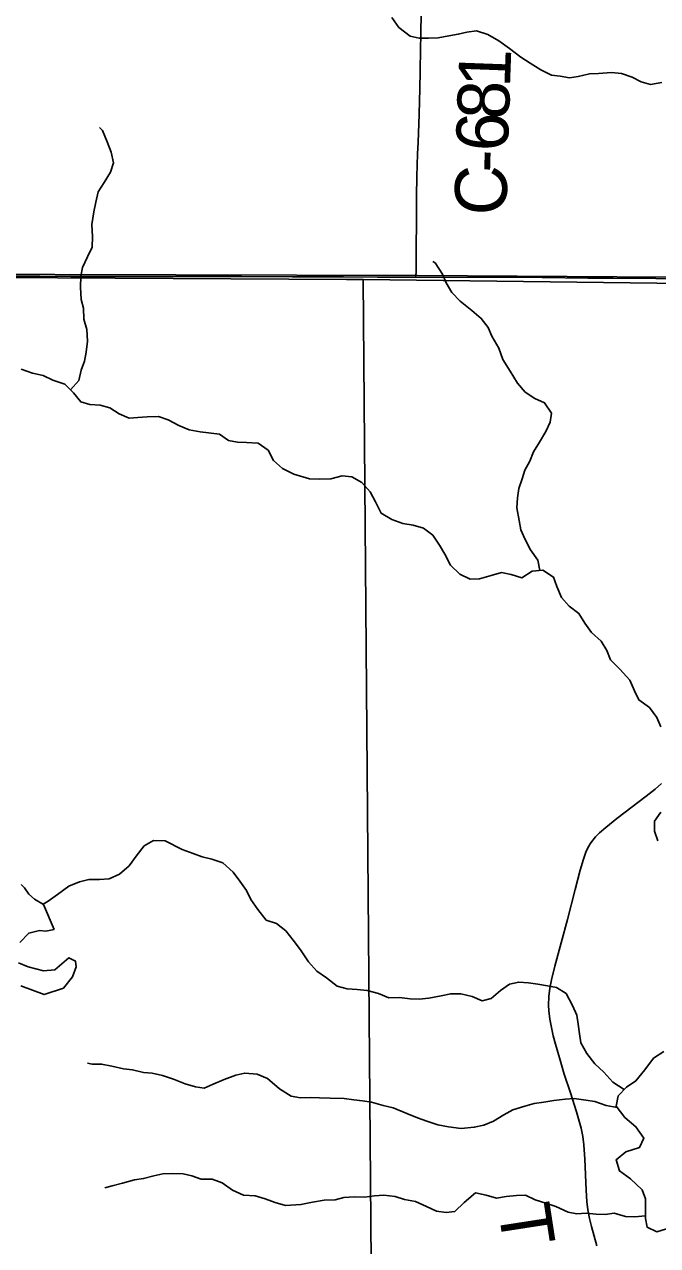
# Model space of a CAD drawing. Extents: x 1874609 to 2204689, y 815661 to 1281160.
# Drawn here: x 2031993 to 2035652, y 1084670 to 1091729 of the extents above; entities that cross this region are included whole.
import ezdxf

# ---------------------------------------------------------------- set-up
doc = ezdxf.new("R2010")
doc.units = 0
for name, color, linetype in [('GM_X_County_Road', 7, 'Continuous'), ('GM_X_County_Road_Text', 7, 'Continuous'), ('GM_X_Minor_Lake', 7, 'Continuous'), ('GM_X_Minor_River', 7, 'Continuous'), ('GM_X_Section', 7, 'Continuous'), ('GM_X_Township', 7, 'Continuous'), ('GM_X_Township_Road', 7, 'Continuous'), ('GM_X_Township_Road_Text', 7, 'Continuous')]:
    doc.layers.add(name, color=color, linetype=linetype)

msp = doc.modelspace()

# ---------------------------------------------------------------- linework, layer by layer
at = {"layer": 'GM_X_County_Road'}
for points in [[(2034256, 1090267.1), (2034256.4, 1090309.2), (2034257.4, 1090440), (2034258.4, 1090587.7), (2034258.5, 1090735.4), (2034260.2, 1090850.3), (2034265.2, 1090981.4), (2034267.8, 1091047), (2034273.8, 1091210.9), (2034278.9, 1091358.4), (2034281, 1091456.6), (2034282.9, 1091587.7), (2034283.8, 1091669.7), (2034285.8, 1091801), (2034290.8, 1091981.2), (2034295, 1092194.1), (2034297.9, 1092325.4), (2034302.5, 1092476.9)], [(2031470, 1090277.3), (2031737.2, 1090276.2), (2031917.7, 1090273.7), (2032081.8, 1090274.2), (2032262.2, 1090271.6), (2032393.6, 1090271), (2032721.7, 1090271.9), (2032853, 1090272.1), (2033017, 1090271.9), (2033246.8, 1090271.6), (2033542.1, 1090270.2), (2033837.5, 1090269.7), (2034034.4, 1090268.3), (2034214.9, 1090267.3), (2034256, 1090267.1)], [(2034256, 1090267.1), (2034411.8, 1090266.5), (2034592.4, 1090267.1), (2034986.2, 1090265.7), (2035248.6, 1090262.9), (2035396.4, 1090261.8), (2035642.5, 1090260.6), (2035888.5, 1090257.3), (2036052.7, 1090255.7), (2036566.5, 1090251.4)]]:
    msp.add_lwpolyline(points, dxfattribs=at)
at = {"layer": 'GM_X_Minor_Lake'}
for points in [[(2032103.3, 1086642.1), (2032051.4, 1086672.6), (2032019.5, 1086700.9), (2031993.7, 1086737.2), (2031973.7, 1086757.4)], [(2032164.7, 1086497.2), (2032103.3, 1086642.1)], [(2031966, 1086422.3), (2032018.3, 1086476.1), (2032080.5, 1086491.8), (2032116.6, 1086487.5), (2032164.7, 1086497.2)], [(2031972.6, 1086171.3), (2032106.6, 1086120.3), (2032219, 1086157.7), (2032271.4, 1086223.6), (2032291.8, 1086281.7), (2032287.9, 1086313.8), (2032250, 1086332.1), (2032169.5, 1086264.4), (2032103.3, 1086258.8), (2032015.3, 1086281.5), (2031959.3, 1086303.9)]]:
    msp.add_lwpolyline(points, dxfattribs=at)
at = {"layer": 'GM_X_Minor_River'}
for points in [[(2035676.7, 1091393.7), (2035610.5, 1091382.1), (2035556.5, 1091396.5), (2035504.5, 1091424.9), (2035444.5, 1091445.4), (2035386.5, 1091451.8), (2035310.3, 1091446.3), (2035258.2, 1091442.6), (2035194, 1091428.9), (2035143.9, 1091421.2), (2035089.8, 1091429.6), (2035039.8, 1091436), (2034977.8, 1091466.5), (2034915.9, 1091505), (2034862, 1091539.5), (2034796.2, 1091590.1), (2034734.3, 1091634.6), (2034670.4, 1091671.2), (2034606.4, 1091691.7), (2034550.2, 1091684), (2034500.1, 1091672.3), (2034445.9, 1091662.6), (2034383.8, 1091651), (2034327.7, 1091649.3), (2034273.6, 1091649.7), (2034221.6, 1091662.1), (2034157.7, 1091710.6), (2034115.9, 1091769.1)], [(2032260.3, 1089616.6), (2032307.7, 1089671.4), (2032322, 1089729.6), (2032340.4, 1089781.6), (2032350.7, 1089833.7), (2032357, 1089897.9), (2032353.4, 1089966.2), (2032335.6, 1090024.5), (2032334, 1090088.7), (2032320.2, 1090139), (2032316.6, 1090209.3), (2032318.9, 1090273.5), (2032329.2, 1090323.6), (2032357.6, 1090385.6), (2032383.9, 1090441.6), (2032386.2, 1090501.8), (2032382.6, 1090572.1), (2032395, 1090646.3), (2032405.3, 1090702.4), (2032419.7, 1090760.5), (2032454, 1090814.5), (2032490.4, 1090874.5), (2032508.7, 1090928.6), (2032495, 1090990.9), (2032471.3, 1091051.2), (2032443.6, 1091115.6), (2032427.7, 1091133.8)], [(2034972.1, 1088572.7), (2034960.8, 1088632.6), (2034917.1, 1088691.1), (2034885.3, 1088755.6), (2034861.6, 1088807.9), (2034851.8, 1088862.2), (2034838.2, 1088934.5), (2034842.5, 1088992.7), (2034850.8, 1089046.8), (2034869.1, 1089102.9), (2034885.4, 1089153), (2034913.8, 1089205), (2034936.1, 1089259), (2034970.4, 1089315), (2035006.8, 1089374.9), (2035031.1, 1089429), (2035039.4, 1089481.1), (2034999.7, 1089541.6), (2034943.7, 1089566), (2034887.8, 1089602.5), (2034842, 1089655), (2034800.3, 1089725.5), (2034758.6, 1089792), (2034734.9, 1089858.4), (2034695.2, 1089926.9), (2034673.4, 1089977.2), (2034633.6, 1090029.7), (2034579.8, 1090076.2), (2034512, 1090128.8), (2034464.1, 1090179.3), (2034430.4, 1090235.7), (2034408.6, 1090286), (2034366.9, 1090350.5), (2034352.9, 1090358.6)], [(2035670.9, 1087668.7), (2035647.2, 1087723), (2035605.4, 1087779.5), (2035543.5, 1087824), (2035519.8, 1087876.4), (2035492.1, 1087938.8), (2035434.3, 1088001.4), (2035380.5, 1088055.9), (2035358.7, 1088110.2), (2035327, 1088164.6), (2035271.1, 1088213.2), (2035231.4, 1088267.6), (2035197.6, 1088324), (2035141.7, 1088366.5), (2035097.9, 1088417), (2035070.2, 1088479.4), (2035050.4, 1088533.7), (2034988.6, 1088574.3), (2034928.4, 1088568.6), (2034868.1, 1088528.9), (2034806.1, 1088549.4), (2034750.1, 1088559.8), (2034689.9, 1088544.1), (2034623.7, 1088524.4), (2034569.6, 1088522.8), (2034509.6, 1088551.3), (2034455.8, 1088603.8), (2034422.1, 1088666.2), (2034392.3, 1088718.6), (2034352.5, 1088777.1), (2034298.6, 1088817.6), (2034240.6, 1088834), (2034180.6, 1088844.4), (2034116.6, 1088866.9), (2034054.7, 1088903.4), (2034023, 1088969.9), (2033991.2, 1089026.3), (2033943.4, 1089080.8), (2033885.5, 1089113.3), (2033829.4, 1089119.7), (2033763.2, 1089102), (2033699.1, 1089100.4), (2033641, 1089102.8), (2033551, 1089129.5), (2033485.1, 1089162), (2033433.2, 1089208.6), (2033401.5, 1089266.9), (2033343.6, 1089307.5), (2033277.5, 1089311.9), (2033225.4, 1089314.3), (2033173.4, 1089324.6), (2033121.5, 1089361.1), (2033009.4, 1089373.9), (2032945.3, 1089386.3), (2032885.3, 1089410.8), (2032823.4, 1089443.3), (2032767.4, 1089461.7), (2032703.3, 1089460.1), (2032649.2, 1089456.5), (2032599.1, 1089452.8), (2032541.1, 1089477.2), (2032487.2, 1089511.7), (2032431.2, 1089528.1), (2032371.1, 1089532.5), (2032319.1, 1089546.9), (2032277.3, 1089599.4), (2032227.5, 1089649.9), (2032157.5, 1089672.4), (2032101.5, 1089698.9), (2032039.5, 1089713.3), (2031973.5, 1089735.8)], [(2035653.4, 1087008.5), (2035633.7, 1087064.8), (2035634, 1087123), (2035670.3, 1087174.9)], [(2035459.9, 1085571.4), (2035393.6, 1085613.3), (2035341.8, 1085671.8), (2035290, 1085720.3), (2035244.2, 1085780.8), (2035208.5, 1085841.3), (2035200.7, 1085893.5), (2035193, 1085949.8), (2035185.3, 1086002), (2035161.5, 1086058.3), (2035123.8, 1086126.8), (2035067.9, 1086161.3), (2035015.9, 1086171.7), (2034959.8, 1086180.1), (2034905.8, 1086188.4), (2034849.7, 1086192.8), (2034795.6, 1086181.1), (2034745.3, 1086143.3), (2034690.9, 1086097.5), (2034638.8, 1086083.8), (2034580.8, 1086110.3), (2034514.8, 1086124.7), (2034456.7, 1086125.1), (2034402.5, 1086113.4), (2034330.3, 1086099.8), (2034274.2, 1086094.2), (2034222.1, 1086096.5), (2034160, 1086103), (2034099.9, 1086101.3), (2034040, 1086127.8), (2033973.9, 1086144.3), (2033915.9, 1086150.7), (2033857.8, 1086153.1), (2033799.8, 1086169.5), (2033739.9, 1086218.1), (2033684, 1086256.6), (2033634.2, 1086309.1), (2033588.5, 1086379.6), (2033546.8, 1086436.1), (2033503, 1086488.6), (2033449.1, 1086531.1), (2033391.1, 1086551.5), (2033341.3, 1086612), (2033301.6, 1086670.5), (2033275.8, 1086722.8), (2033238, 1086775.3), (2033200.2, 1086827.7), (2033140.4, 1086882.3), (2033076.4, 1086902.8), (2033020.4, 1086917.2), (2032968.4, 1086935.6), (2032904.4, 1086960.1), (2032806.5, 1087008.9), (2032738.4, 1087011.3), (2032686.1, 1086979.6), (2032639.8, 1086921.7), (2032599.4, 1086865.7), (2032543, 1086815.9), (2032482.8, 1086790.2), (2032426.7, 1086786.6), (2032364.6, 1086785), (2032312.4, 1086773.3), (2032250.2, 1086747.6), (2032183.8, 1086699.8), (2032129.5, 1086660), (2032102.4, 1086642.7)], [(2035688.1, 1085791.8), (2035628.2, 1085753.2), (2035578.6, 1085684.6), (2035527, 1085621.9), (2035473.1, 1085585.4), (2035425.4, 1085534.9), (2035413.9, 1085474.6), (2035462.5, 1085410.7), (2035527.2, 1085357), (2035571.9, 1085291.1), (2035548.2, 1085236.7), (2035468.2, 1085212), (2035412.4, 1085165.4), (2035433, 1085101.3), (2035495.6, 1085055.6), (2035562.3, 1084991.9), (2035582.8, 1084939.8), (2035583.3, 1084881.6), (2035581.7, 1084825.4), (2035592.2, 1084775.3), (2035648.5, 1084749.6), (2035704.6, 1084766.1)], [(2035419.2, 1085467.6), (2035354.8, 1085479.1), (2035288.8, 1085501.6), (2035236.8, 1085509.9), (2035170.7, 1085520.4), (2035118.6, 1085516.7), (2035052.4, 1085509.1), (2034994.3, 1085499.5), (2034938.2, 1085491.8), (2034886, 1085476.1), (2034815.8, 1085454.4), (2034763.5, 1085424.7), (2034703.2, 1085388.9), (2034649, 1085365.2), (2034592.8, 1085353.5), (2034516.7, 1085346), (2034444.6, 1085356.5), (2034382.5, 1085366.9), (2034318.6, 1085389.4), (2034264.6, 1085407.9), (2034202.6, 1085432.3), (2034124.6, 1085465), (2034066.6, 1085479.4), (2033998.6, 1085497.9), (2033946.5, 1085506.3), (2033896.5, 1085512.6), (2033840.4, 1085519), (2033760.3, 1085521.5), (2033698.2, 1085523.9), (2033648.1, 1085526.3), (2033588, 1085524.6), (2033534, 1085533), (2033468.1, 1085575.6), (2033398.3, 1085636.3), (2033338.3, 1085660.7), (2033266.2, 1085667.2), (2033214.1, 1085655.5), (2033147.8, 1085629.8), (2033083.5, 1085602.2), (2033031.3, 1085580.4), (2032981.3, 1085586.8), (2032921.3, 1085605.2), (2032855.3, 1085631.8), (2032791.3, 1085652.2), (2032731.3, 1085666.7), (2032681.2, 1085671), (2032617.2, 1085685.5), (2032565.1, 1085691.8), (2032499.1, 1085706.3), (2032439, 1085718.8), (2032385, 1085719.1), (2032356.9, 1085723.3)], [(2035582.2, 1084841.9), (2035521.7, 1084835.7), (2035467.6, 1084838.1), (2035401.6, 1084856.6), (2035349.5, 1084848.9), (2035297.4, 1084851.2), (2035239.3, 1084857.6), (2035185.2, 1084854), (2035135.2, 1084862.3), (2035065.2, 1084894.9), (2035007.2, 1084915.3), (2034945.2, 1084933.8), (2034889.3, 1084960.2), (2034837.2, 1084958.6), (2034777, 1084952.9), (2034720.9, 1084943.3), (2034660.9, 1084961.7), (2034600.8, 1084974.2), (2034534.4, 1084918.4), (2034480.1, 1084866.6), (2034429.9, 1084860.9), (2034373.9, 1084869.3), (2034315.9, 1084895.7), (2034254, 1084924.2), (2034189.9, 1084936.7), (2034135.9, 1084953.1), (2034069.9, 1084961.6), (2034015.7, 1084957.9), (2033957.6, 1084950.2), (2033901.5, 1084950.6), (2033839.4, 1084947), (2033789.2, 1084933.3), (2033725.1, 1084931.7), (2033658.9, 1084920.1), (2033590.7, 1084906.5), (2033502.6, 1084901), (2033442.6, 1084919.5), (2033384.6, 1084939.9), (2033326.6, 1084956.3), (2033258.5, 1084960.8), (2033196.5, 1084989.3), (2033136.6, 1085031.8), (2033078.6, 1085054.3), (2033014.5, 1085052.7), (2032960.5, 1085073.1), (2032910.5, 1085083.5), (2032848.4, 1085085.9), (2032792.3, 1085084.2), (2032740.2, 1085072.5), (2032682, 1085056.9), (2032629.8, 1085049.2), (2032559.6, 1085029.6), (2032499.4, 1085015.9), (2032457.3, 1085004.1)]]:
    msp.add_lwpolyline(points, dxfattribs=at)
at = {"layer": 'GM_X_Section'}
for points in [[(2028575.1, 1090273.5), (2028689.1, 1090273.3), (2031513.8, 1090267.5), (2033855.4, 1090255.3), (2033950.4, 1090254.8), (2034006.8, 1083384.8), (2028703.8, 1083331.7)], [(2033950.4, 1090254.8), (2036573.8, 1090222.1), (2039019.6, 1090188.1), (2039213.8, 1090183.5), (2039278.9, 1083613.8), (2034006.8, 1083384.8)]]:
    msp.add_lwpolyline(points, close=True, dxfattribs=at)
at = {"layer": 'GM_X_Township'}
for points in [[(2058897.1, 1103160.5), (2058836.3, 1098647.8), (2058824.9, 1098214.6), (2058713.1, 1093964.4), (2058688.9, 1092990.4), (2058670.3, 1092145.5), (2058664.1, 1090110.4), (2057757.2, 1090101.6), (2056019.6, 1090082.1), (2050555.3, 1090094.1), (2045004, 1090142.5), (2044358.6, 1090147.7), (2041734.3, 1090194.5), (2039644.7, 1090210.2), (2036569.9, 1090263.1), (2034265, 1090277.1), (2031469.2, 1090284.8), (2031497.1, 1092453.4), (2031563.3, 1097592.5), (2031636.5, 1103280.2)], [(2025941.2, 1090282.5), (2028602.5, 1090282.9), (2029008.6, 1090282.9), (2031312.4, 1090288.5), (2031469.2, 1090284.8), (2034265, 1090277.1), (2036569.9, 1090263.1), (2039644.7, 1090210.2), (2041734.3, 1090194.5), (2044358.6, 1090147.7), (2044370.8, 1089332.9), (2044458.8, 1083458.5), (2044539, 1078146.3), (2044618.5, 1072885.8)]]:
    msp.add_lwpolyline(points, dxfattribs=at)
at = {"layer": 'GM_X_Township_Road'}
msp.add_lwpolyline([(2035302.2, 1084669), (2035270.5, 1084779.3), (2035258.6, 1084827), (2035249.5, 1084875.3), (2035243.4, 1084924.1), (2035239.1, 1084989.5), (2035231.9, 1085169.8), (2035226.3, 1085251.5), (2035220.2, 1085300.3), (2035210.7, 1085348.5), (2035183.9, 1085443.1), (2035148.4, 1085552.3), (2035112.8, 1085661.4), (2035085.4, 1085755.7), (2035062.8, 1085834.4), (2035049.6, 1085881.8), (2035038.6, 1085929.7), (2035029.9, 1085978.1), (2035024.1, 1086026.9), (2035022.6, 1086059.6), (2035024, 1086108.8), (2035029.2, 1086157.6), (2035038.3, 1086205.9), (2035058.3, 1086285.4), (2035131.4, 1086554.3), (2035176.7, 1086728.8), (2035205.4, 1086839.9), (2035223.8, 1086902.8), (2035240.3, 1086949.2), (2035254.4, 1086978.8), (2035262.7, 1086992.9), (2035271.9, 1087006.4), (2035292.8, 1087031.7), (2035315.9, 1087054.9), (2035353.1, 1087087.1), (2035417.1, 1087138.3), (2035586.4, 1087267.7), (2035637.6, 1087308.7), (2035674.9, 1087340.7)], dxfattribs=at)

# ---------------------------------------------------------------- texts
at = {"layer": 'GM_X_County_Road_Text'}
for s, rotation, p in [('1', 87.90759, (2034799, 1091361.2)), ('8', 87.9544, (2034792.4, 1091176.6)), ('6', 88.1054, (2034786.3, 1090992.1)), ('-', 88.38393, (2034782.8, 1090869.4)), ('C', 89.32476, (2034780, 1090624.3))]:
    msp.add_text(s, height=300, rotation=rotation, dxfattribs=at).set_placement(p)
at = {"layer": 'GM_X_Township_Road_Text'}
msp.add_text('T', height=300, rotation=278.76409, dxfattribs=at).set_placement((2034728.9, 1084888.7))

doc.saveas('drawing.dxf')
